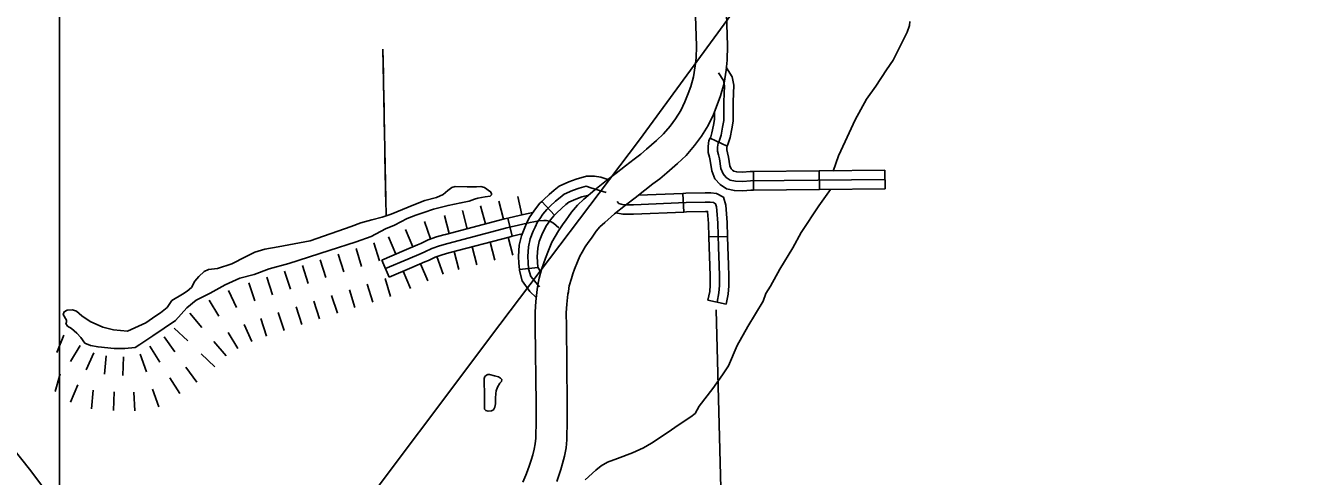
# Model space of a CAD drawing. Extents: x -5566 to 1759129, y -3726 to 731467.
# Drawn here: x -5021.1 to -4943.7, y 432.3 to 459.9 of the extents above; entities that cross this region are included whole.
import ezdxf

# ---------------------------------------------------------------- set-up
doc = ezdxf.new("R2010")
doc.units = 0
doc.layers.add('Default', color=7, linetype='Continuous')
doc.layers.add('R_No Plot', color=7, linetype='Continuous')

msp = doc.modelspace()

# ---------------------------------------------------------------- linework, layer by layer
at = {"layer": 'Default'}
for p, q in [((-4978.269, 452.496), (-4979.302, 452.976)), ((-4972.65, 450.977), (-4972.638, 449.838)), ((-4968.64, 451.018), (-4968.629, 449.879)), ((-4976.659, 450.936), (-4976.648, 449.797)), ((-4980.96, 449.602), (-4980.913, 448.463)), ((-4993.298, 448.843), (-4993.009, 447.741)), ((-4992.197, 449.132), (-4991.907, 448.031)), ((-4992.197, 449.132), (-4991.907, 448.031)), ((-4991.021, 449.413), (-4990.777, 448.3)), ((-4989.569, 449.119), (-4988.792, 448.286)), ((-4996.732, 447.898), (-4996.35, 446.825)), ((-4995.502, 448.264), (-4995.212, 447.162)), ((-4995.502, 448.264), (-4995.212, 447.162)), ((-4994.4, 448.553), (-4994.111, 447.452)), ((-4991.378, 446.988), (-4991.642, 448.096)), ((-4997.881, 447.397), (-4997.427, 446.352)), ((-4999.812, 446.581), (-4999.472, 445.494)), ((-4998.919, 446.949), (-4998.471, 445.902)), ((-4998.919, 446.949), (-4998.471, 445.902)), ((-4993.821, 446.35), (-4993.531, 445.248)), ((-4992.719, 446.639), (-4992.43, 445.538)), ((-4991.618, 446.929), (-4991.328, 445.827)), ((-4991.618, 446.929), (-4991.328, 445.827)), ((-4978.24, 446.981), (-4979.379, 446.949)), ((-5001.986, 445.9), (-5001.646, 444.813)), ((-5001.986, 445.9), (-5001.646, 444.813)), ((-5000.899, 446.24), (-5000.559, 445.153)), ((-4995.968, 445.751), (-4995.586, 444.678)), ((-4994.923, 446.06), (-4994.633, 444.959)), ((-4994.923, 446.06), (-4994.633, 444.959)), ((-5005.253, 444.853), (-5004.904, 443.768)), ((-5005.253, 444.853), (-5004.904, 443.768)), ((-5004.169, 445.202), (-5003.82, 444.117)), ((-5003.084, 445.551), (-5002.735, 444.466)), ((-4998.873, 444.491), (-4999.321, 445.538)), ((-4998.022, 444.855), (-4997.574, 443.807)), ((-4998.022, 444.855), (-4997.574, 443.807)), ((-4996.974, 445.307), (-4996.52, 444.262)), ((-4990.939, 444.97), (-4989.805, 445.076)), ((-5007.436, 444.14), (-5007.076, 443.059)), ((-5006.338, 444.504), (-5005.989, 443.42)), ((-5000.218, 444.066), (-4999.878, 442.979)), ((-4999.131, 444.407), (-4998.791, 443.32)), ((-5008.672, 443.675), (-5008.199, 442.639)), ((-5008.672, 443.675), (-5008.199, 442.639)), ((-5002.387, 443.382), (-5002.038, 442.297)), ((-5001.305, 443.726), (-5000.965, 442.639)), ((-5001.305, 443.726), (-5000.965, 442.639)), ((-5009.847, 443.09), (-5009.27, 442.108)), ((-5004.555, 442.684), (-5004.206, 441.6)), ((-5004.555, 442.684), (-5004.206, 441.6)), ((-5003.471, 443.033), (-5003.122, 441.949)), ((-4978.321, 442.856), (-4979.437, 443.084)), ((-5011.036, 442.301), (-5010.299, 441.433)), ((-5006.715, 441.979), (-5006.355, 440.898)), ((-5005.64, 442.335), (-5005.291, 441.251)), ((-5018.719, 440.949), (-5019.148, 439.893)), ((-5011.986, 441.39), (-5011.163, 440.604)), ((-5011.986, 441.39), (-5011.163, 440.604)), ((-5008.694, 441.126), (-5008.117, 440.143)), ((-5007.725, 441.603), (-5007.252, 440.567)), ((-5007.725, 441.603), (-5007.252, 440.567)), ((-5017.721, 440.324), (-5018.304, 439.345)), ((-5013.473, 440.276), (-5012.862, 439.314)), ((-5012.61, 440.858), (-5011.945, 439.933)), ((-5009.562, 440.564), (-5008.825, 439.696)), ((-5016.881, 439.878), (-5017.361, 438.845)), ((-5016.145, 439.706), (-5016.239, 438.571)), ((-5015.079, 439.633), (-5015.125, 438.494)), ((-5014.067, 439.799), (-5013.685, 438.726)), ((-5014.067, 439.799), (-5013.685, 438.726)), ((-5010.339, 439.817), (-5009.515, 439.03)), ((-5010.339, 439.817), (-5009.515, 439.03)), ((-5018.945, 438.608), (-5019.255, 437.512)), ((-5011.28, 439.009), (-5010.615, 438.084)), ((-5017.873, 437.922), (-5018.306, 436.868)), ((-5012.251, 438.353), (-5011.64, 437.391)), ((-5016.933, 437.603), (-5017.027, 436.468)), ((-5016.933, 437.603), (-5017.027, 436.468)), ((-5015.645, 437.51), (-5015.691, 436.371)), ((-5014.447, 437.483), (-5014.391, 436.345)), ((-5013.304, 437.653), (-5012.922, 436.58)), ((-5013.304, 437.653), (-5012.922, 436.58))]:
    msp.add_line(p, q, dxfattribs=at)
for points in [[(-4961.675, 482.918), (-4977.298, 461.739), (-4977.613, 461.074), (-4983.614, 452.875), (-4992.136, 441.608), (-5001.998, 428.477), (-5005.489, 423.669), (-5006.101, 422.9), (-5007.104, 421.562), (-5007.426, 421.423), (-5007.616, 421.188), (-5007.787, 420.845), (-5007.905, 420.412), (-5008.915, 419.184), (-5009.574, 418.146), (-5010.73, 416.827), (-5024.394, 398.311), (-5035.962, 382.902), (-5037.28, 381.083), (-5049.286, 365.134), (-5058.586, 352.693)], [(-4990.733, 431.996), (-4990.55, 432.414), (-4990.435, 432.685), (-4990.321, 433.036), (-4990.225, 433.338), (-4990.124, 433.663), (-4990.026, 434.009), (-4989.968, 434.321), (-4989.943, 434.664), (-4989.934, 434.945), (-4989.912, 435.517), (-4989.914, 436.207), (-4989.915, 436.767), (-4989.967, 441.486), (-4989.975, 442.373), (-4989.934, 443.018), (-4989.853, 443.734), (-4989.828, 443.879), (-4989.798, 444.134), (-4989.736, 444.43), (-4989.58, 444.967), (-4989.471, 445.309), (-4989.341, 445.659), (-4989.162, 446.127), (-4988.949, 446.64), (-4988.748, 446.977), (-4988.544, 447.331), (-4988.31, 447.689), (-4988.084, 447.996), (-4987.946, 448.19), (-4987.767, 448.458), (-4987.388, 448.884), (-4987.002, 449.251), (-4986.334, 449.816), (-4985.63, 450.382), (-4985.043, 450.83), (-4984.462, 451.288), (-4983.945, 451.696), (-4983.538, 451.991), (-4983.177, 452.294), (-4982.568, 452.837), (-4982.141, 453.232), (-4981.749, 453.698), (-4981.405, 454.162), (-4981.095, 454.66), (-4980.843, 455.182), (-4980.635, 455.695), (-4980.474, 456.128), (-4980.317, 456.714), (-4980.214, 457.38), (-4980.152, 457.862), (-4980.14, 458.593), (-4980.491, 469.617)], [(-4978.594, 469.701), (-4978.241, 458.606), (-4978.256, 457.725), (-4978.334, 457.114), (-4978.456, 456.323), (-4978.663, 455.549), (-4978.866, 455.007), (-4979.106, 454.413), (-4979.429, 453.744), (-4979.834, 453.092), (-4980.26, 452.519), (-4980.765, 451.92), (-4981.291, 451.432), (-4981.935, 450.857), (-4982.37, 450.493), (-4982.799, 450.182), (-4983.285, 449.798), (-4983.88, 449.329), (-4984.46, 448.887), (-4985.126, 448.352), (-4985.733, 447.838), (-4986.023, 447.562), (-4986.261, 447.295), (-4986.383, 447.111), (-4986.547, 446.883), (-4986.749, 446.608), (-4986.926, 446.337), (-4987.111, 446.015), (-4987.248, 445.786), (-4987.398, 445.424), (-4987.565, 444.988), (-4987.676, 444.69), (-4987.763, 444.414), (-4987.893, 443.971), (-4987.922, 443.83), (-4987.948, 443.607), (-4987.972, 443.467), (-4988.042, 442.851), (-4988.076, 442.321), (-4988.069, 441.505), (-4988.017, 436.781), (-4988.015, 436.213), (-4988.013, 435.482), (-4988.037, 434.877), (-4988.047, 434.564), (-4988.082, 434.078), (-4988.175, 433.576), (-4988.304, 433.123), (-4988.414, 432.77), (-4988.514, 432.454), (-4988.655, 432.021)], [(-4967.113, 460.099), (-4967.135, 459.853), (-4967.277, 459.443), (-4968.135, 457.741), (-4968.553, 457.144), (-4969.202, 456.144), (-4969.761, 455.356), (-4970.447, 454.102), (-4971.074, 452.774), (-4971.477, 451.893), (-4971.801, 450.96)], [(-4999.256, 458.409), (-4999.07, 448.237)], [(-4999.256, 458.409), (-4999.229, 456.906)], [(-4978.122, 456.973), (-4978.317, 457.277)], [(-4978.269, 452.496), (-4978.197, 452.651), (-4978.086, 453.009), (-4977.979, 453.545), (-4977.891, 454.007), (-4977.891, 454.685), (-4977.891, 455.181), (-4977.861, 456.208), (-4977.956, 456.714), (-4978.314, 457.272)], [(-4968.634, 450.449), (-4976.832, 450.365), (-4977.31, 450.334), (-4977.747, 450.347), (-4978.074, 450.419), (-4978.321, 450.577), (-4978.513, 450.8), (-4978.646, 451.132), (-4978.739, 451.716), (-4978.793, 451.956), (-4978.849, 452.176), (-4978.856, 452.435), (-4978.821, 452.659), (-4978.73, 452.856), (-4978.639, 453.15), (-4978.538, 453.654), (-4978.46, 454.061), (-4978.46, 454.685), (-4978.46, 455.189), (-4978.432, 456.163), (-4978.495, 456.5), (-4978.797, 456.969)], [(-4999.21, 455.903), (-4999.155, 452.897)], [(-4979.302, 452.976), (-4979.263, 453.06), (-4979.192, 453.291), (-4979.097, 453.764), (-4979.03, 454.114), (-4979.03, 454.571)], [(-4976.648, 449.797), (-4976.811, 449.796), (-4977.3, 449.764), (-4977.817, 449.78), (-4978.295, 449.885), (-4978.698, 450.142), (-4979.006, 450.499), (-4979.198, 450.978), (-4979.299, 451.61), (-4979.347, 451.824), (-4979.417, 452.096), (-4979.427, 452.472), (-4979.372, 452.826), (-4979.302, 452.976)], [(-4999.137, 451.894), (-4999.081, 448.888)], [(-4976.659, 450.936), (-4976.854, 450.934), (-4977.32, 450.904), (-4977.676, 450.915), (-4977.853, 450.954), (-4977.944, 451.012), (-4978.019, 451.1), (-4978.094, 451.285), (-4978.18, 451.823), (-4978.239, 452.089), (-4978.282, 452.256), (-4978.286, 452.398), (-4978.271, 452.492), (-4978.269, 452.496)], [(-4972.65, 450.977), (-4976.659, 450.936)], [(-4968.64, 451.018), (-4972.65, 450.977)], [(-4985.544, 450.448), (-4985.976, 450.601), (-4986.352, 450.657), (-4986.84, 450.646), (-4987.464, 450.475), (-4987.921, 450.317), (-4988.51, 450.039), (-4988.819, 449.804), (-4989.112, 449.543), (-4989.442, 449.238), (-4989.569, 449.119)], [(-4996.697, 449.181), (-4995.985, 449.355), (-4995.576, 449.532), (-4995.3, 449.775), (-4995.057, 449.974), (-4994.847, 450.029), (-4994.118, 449.996), (-4993.544, 450.007), (-4993.279, 450.018), (-4993.058, 449.974), (-4992.693, 449.709), (-4992.638, 449.598), (-4992.638, 449.521), (-4992.727, 449.433), (-4993.014, 449.388), (-4993.467, 449.311), (-4993.677, 449.245), (-4994.008, 449.134), (-4994.505, 449.024), (-4995.289, 448.869), (-4996.173, 448.637), (-4996.758, 448.438), (-4997.245, 448.283), (-4997.784, 448.068)], [(-4985.642, 449.667), (-4986.575, 449.946), (-4986.863, 450.049), (-4987.296, 449.931), (-4987.706, 449.789), (-4988.213, 449.55), (-4988.457, 449.364), (-4988.729, 449.121), (-4989.054, 448.82), (-4989.262, 448.627), (-4989.503, 448.329), (-4989.69, 448.056), (-4989.765, 447.944), (-4989.823, 447.862), (-4989.979, 447.537), (-4990.088, 447.297), (-4990.269, 446.839), (-4990.382, 446.353), (-4990.422, 445.75), (-4990.406, 445.385), (-4990.37, 445), (-4990.243, 444.534), (-4989.71, 443.897)], [(-4986.706, 449.501), (-4987.127, 449.386), (-4987.491, 449.261), (-4987.916, 449.06), (-4988.094, 448.924), (-4988.346, 448.7), (-4988.667, 448.403), (-4988.792, 448.286)], [(-4971.953, 449.845), (-4972.679, 448.843), (-4973.743, 447.213), (-4974.264, 446.276), (-4975.046, 444.988), (-4975.613, 443.943), (-4975.912, 443.495), (-4976.076, 443.032), (-4977.001, 441.48), (-4977.652, 440.317), (-4978.18, 439.096), (-4978.549, 438.546), (-4979.137, 437.7), (-4979.969, 436.619), (-4980.221, 436.18), (-4980.486, 435.969), (-4981.306, 435.434), (-4981.796, 435.072), (-4982.886, 434.361), (-4983.375, 434.075), (-4984.046, 433.773), (-4984.957, 433.426), (-4985.553, 433.215), (-4985.944, 432.982), (-4986.276, 432.726), (-4986.924, 432.134)], [(-4980.96, 449.602), (-4983.677, 449.49)], [(-4978.24, 446.981), (-4978.265, 447.823), (-4978.326, 448.613), (-4978.352, 448.887), (-4978.488, 449.365), (-4978.919, 449.594), (-4979.256, 449.649), (-4979.613, 449.644), (-4980.777, 449.609), (-4980.96, 449.602)], [(-4972.638, 449.838), (-4976.648, 449.797)], [(-4968.629, 449.879), (-4972.638, 449.838)], [(-4996.697, 449.181), (-4996.77, 449.156), (-4997.727, 448.772), (-4998.748, 448.335), (-4999.31, 448.163), (-4999.941, 447.995), (-5000.608, 447.803), (-5001.199, 447.576), (-5003.703, 446.708), (-5005.643, 446.347), (-5006.458, 446.196), (-5007.072, 446.014), (-5007.65, 445.731), (-5008.479, 445.3), (-5009.351, 445.023), (-5009.904, 444.968), (-5010.159, 444.832), (-5010.489, 444.537), (-5010.732, 444.261), (-5010.942, 443.874), (-5011.196, 443.631), (-5011.483, 443.465), (-5012.124, 443.078), (-5012.422, 442.648), (-5012.818, 442.319), (-5013.106, 442.13), (-5013.715, 441.708), (-5014.839, 441.195)], [(-4989.569, 449.119), (-4989.68, 449.016), (-4989.96, 448.669), (-4990.162, 448.375), (-4990.235, 448.266), (-4990.316, 448.151), (-4990.495, 447.778), (-4990.612, 447.519), (-4990.814, 447.01), (-4990.948, 446.437), (-4990.992, 445.756), (-4990.975, 445.346), (-4990.939, 444.97)], [(-4978.879, 442.97), (-4978.764, 443.532), (-4978.729, 443.981), (-4978.729, 444.548), (-4978.759, 445.224), (-4978.792, 446.335), (-4978.834, 447.793), (-4978.893, 448.563), (-4978.914, 448.781), (-4978.97, 448.976), (-4979.103, 449.047), (-4979.299, 449.078), (-4979.601, 449.075), (-4980.757, 449.04), (-4983.979, 448.907), (-4984.371, 448.907), (-4984.561, 448.914), (-4984.729, 448.942), (-4984.869, 448.998), (-4984.976, 449.114)], [(-5014.378, 440.197), (-5014.09, 440.382), (-5013.29, 440.906), (-5011.916, 441.854), (-5011.219, 442.626), (-5010.649, 443.093), (-5009.793, 443.509), (-5008.876, 444.029), (-5007.982, 444.438), (-5007.12, 444.659), (-5006.203, 445.012), (-5004.988, 445.333), (-5002.536, 446.117), (-5000.89, 446.648), (-4999.984, 446.979), (-4999.099, 447.435), (-4998.555, 447.66), (-4997.784, 448.068)], [(-4999.097, 445.014), (-4997.73, 445.599), (-4996.927, 445.948), (-4996.709, 446.035), (-4996.286, 446.243), (-4995.815, 446.41), (-4995.305, 446.549), (-4991.697, 447.497), (-4990.735, 447.726), (-4990.277, 447.827), (-4990.045, 447.871), (-4989.752, 447.934), (-4989.455, 447.948), (-4989.289, 447.944), (-4989.048, 447.888), (-4988.856, 447.786), (-4988.528, 447.511)], [(-4995.538, 447.076), (-4995.451, 447.099), (-4991.836, 448.049), (-4991.642, 448.096)], [(-4991.642, 448.096), (-4990.863, 448.282), (-4990.391, 448.385), (-4990.12, 448.436)], [(-4988.792, 448.286), (-4988.844, 448.237), (-4989.047, 447.988), (-4989.218, 447.737), (-4989.295, 447.623), (-4989.33, 447.573), (-4989.463, 447.297), (-4989.563, 447.074), (-4989.724, 446.669), (-4989.817, 446.269), (-4989.852, 445.743), (-4989.838, 445.424), (-4989.805, 445.076)], [(-4980.913, 448.463), (-4983.967, 448.338), (-4984.382, 448.338), (-4984.618, 448.346), (-4985.044, 448.417)], [(-4979.379, 446.949), (-4979.403, 447.763), (-4979.46, 448.507), (-4979.589, 448.505), (-4980.736, 448.471), (-4980.913, 448.463)], [(-4991.378, 446.988), (-4990.765, 447.134)], [(-4999.321, 445.538), (-4997.956, 446.122), (-4997.146, 446.474), (-4996.941, 446.556), (-4996.508, 446.768), (-4995.986, 446.954), (-4995.538, 447.076)], [(-4995.24, 445.976), (-4995.158, 445.999), (-4991.559, 446.944), (-4991.378, 446.988)], [(-4979.437, 443.084), (-4979.329, 443.612), (-4979.298, 444.003), (-4979.298, 444.535), (-4979.328, 445.202), (-4979.361, 446.319), (-4979.379, 446.949)], [(-4978.321, 442.856), (-4978.198, 443.452), (-4978.159, 443.958), (-4978.159, 444.561), (-4978.19, 445.245), (-4978.222, 446.352), (-4978.24, 446.981)], [(-4998.873, 444.491), (-4997.505, 445.076), (-4996.708, 445.422), (-4996.477, 445.514), (-4996.064, 445.717), (-4995.645, 445.866), (-4995.24, 445.976)], [(-4990.939, 444.97), (-4990.932, 444.898), (-4990.76, 444.264), (-4990.295, 443.618), (-4989.908, 443.246)], [(-4989.807, 445.102), (-4989.63, 444.809)], [(-5014.839, 441.195), (-5015.686, 441.284), (-5016.338, 441.449), (-5017.122, 441.781), (-5017.63, 442.134), (-5017.94, 442.422), (-5018.183, 442.499), (-5018.525, 442.488), (-5018.702, 442.389), (-5018.768, 442.223), (-5018.558, 441.88), (-5018.558, 441.759), (-5018.591, 441.67), (-5018.492, 441.516), (-5018.26, 441.361), (-5017.928, 441.085), (-5017.674, 440.808), (-5017.431, 440.477), (-5017.089, 440.333), (-5016.636, 440.245), (-5015.644, 440.148), (-5015.003, 440.148), (-5014.378, 440.197)], [(-4978.934, 442.5), (-4978.61, 430.074)], [(-4993.06, 437.492), (-4993.083, 437.989), (-4993.078, 438.313), (-4993.049, 438.435), (-4992.939, 438.521), (-4992.858, 438.562), (-4992.76, 438.562), (-4992.448, 438.475), (-4992.217, 438.423), (-4992.078, 438.342), (-4992.014, 438.255), (-4992.032, 438.14), (-4992.124, 438.03), (-4992.263, 437.793), (-4992.361, 437.556), (-4992.367, 437.405)], [(-4992.367, 437.405), (-4992.384, 437.116), (-4992.396, 436.758), (-4992.43, 436.556), (-4992.517, 436.411), (-4992.638, 436.342), (-4992.841, 436.313), (-4992.979, 436.359), (-4993.06, 436.44), (-4993.066, 436.556), (-4993.066, 436.833), (-4993.06, 437.492)], [(-5023.778, 436.756), (-5021.989, 434.264), (-5020.738, 432.673), (-5017.908, 428.892), (-5016.86, 427.493), (-5015.698, 425.982), (-5014.864, 424.842), (-5014.458, 424.234), (-5014.189, 423.718), (-5013.917, 422.993), (-5013.736, 422.237), (-5013.646, 421.526), (-5013.646, 420.184), (-5013.59, 419.022), (-5013.59, 417.874), (-5013.455, 414.691)]]:
    msp.add_lwpolyline(points, dxfattribs=at)
at = {"layer": 'R_No Plot'}
msp.add_lwpolyline([(-5018.988, 168.239), (-5018.988, 511.979), (-4446.603, 511.979), (-4446.603, 160.504), (-4913.433, 160.504)], dxfattribs=at)

doc.saveas('drawing.dxf')
